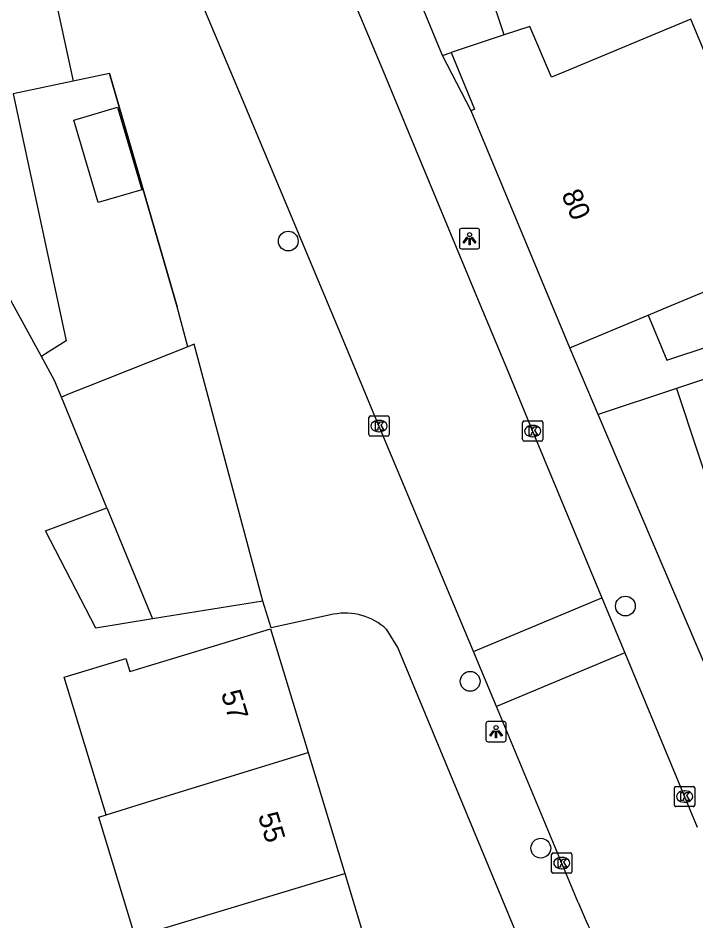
# Model space of a CAD drawing. Extents: x 159053 to 160041, y 380450 to 381422.
# Drawn here: x 159553.7 to 159587.22, y 381259.55 to 381304.19 of the extents above; entities that cross this region are included whole.
import ezdxf

# ---------------------------------------------------------------- set-up
doc = ezdxf.new("R2010")
doc.units = 0
for name, color, linetype in [('IMGEO_Boom', 7, 'Continuous'), ('IMGEO_Erf', 7, 'Continuous'), ('IMGEO_Kolk', 7, 'Continuous'), ('IMGEO_Lichtpunt', 7, 'Continuous'), ('IMGEO_Muur', 7, 'Continuous'), ('IMGEO_Pand', 7, 'Continuous'), ('IMGEO_Pand_nummerreeks', 7, 'Continuous'), ('IMGEO_Rijbaan_lokaal_open', 7, 'Continuous'), ('IMGEO_Voetpad_open', 7, 'Continuous')]:
    doc.layers.add(name, color=color, linetype=linetype)

msp = doc.modelspace()

# ---------------------------------------------------------------- linework, layer by layer
at = {"layer": 'IMGEO_Boom'}
for centre in [(159567.062, 381293.168), (159583.728, 381275.121), (159576.054, 381271.401), (159579.546, 381263.152)]:
    msp.add_circle(centre, 0.489, dxfattribs=at)
at = {"layer": 'IMGEO_Erf'}
msp.add_lwpolyline([(159555.846, 381285.457), (159555.51, 381286.274), (159554.858, 381287.461)], dxfattribs=at)
at = {"layer": 'IMGEO_Kolk'}
for p, q in [((159571.048, 381283.596), (159571.048, 381284.448)), ((159571.123, 381284.522), (159571.975, 381284.522)), ((159571.536, 381284.302), (159571.561, 381284.302)), ((159572.049, 381284.448), (159572.049, 381283.596)), ((159578.646, 381283.349), (159578.646, 381284.201)), ((159578.721, 381284.275), (159579.573, 381284.275)), ((159579.647, 381284.201), (159579.647, 381283.349)), ((159571.559, 381283.742), (159571.534, 381283.742)), ((159579.134, 381284.055), (159579.159, 381284.055)), ((159571.975, 381283.522), (159571.123, 381283.522)), ((159579.573, 381283.275), (159578.721, 381283.275)), ((159579.157, 381283.495), (159579.132, 381283.495)), ((159586.155, 381265.279), (159586.155, 381266.131)), ((159586.23, 381266.205), (159587.082, 381266.205)), ((159586.643, 381265.985), (159586.668, 381265.985)), ((159587.156, 381266.131), (159587.156, 381265.279)), ((159586.666, 381265.425), (159586.641, 381265.425)), ((159587.082, 381265.205), (159586.23, 381265.205)), ((159580.083, 381261.988), (159580.083, 381262.84)), ((159580.158, 381262.914), (159581.01, 381262.914)), ((159581.084, 381262.84), (159581.084, 381261.988)), ((159580.571, 381262.694), (159580.596, 381262.694)), ((159581.01, 381261.914), (159580.158, 381261.914)), ((159580.594, 381262.134), (159580.569, 381262.134))]:
    msp.add_line(p, q, dxfattribs=at)
for points in [[(159571.048, 381283.596), (159571.048, 381284.448)], [(159571.123, 381284.522), (159571.975, 381284.522)], [(159571.369, 381284.222), (159571.492, 381284.222), (159571.492, 381284.071), (159571.622, 381284.222), (159571.786, 381284.222), (159571.64, 381284.071), (159571.793, 381283.822), (159571.641, 381283.822), (159571.556, 381283.986), (159571.492, 381283.919), (159571.492, 381283.822), (159571.369, 381283.822), (159571.369, 381284.222)], [(159572.049, 381284.448), (159572.049, 381283.596)], [(159578.646, 381283.349), (159578.646, 381284.201)], [(159578.721, 381284.275), (159579.573, 381284.275)], [(159579.647, 381284.201), (159579.647, 381283.349)], [(159578.967, 381283.975), (159579.09, 381283.975), (159579.09, 381283.824), (159579.22, 381283.975), (159579.384, 381283.975), (159579.238, 381283.824), (159579.391, 381283.575), (159579.239, 381283.575), (159579.154, 381283.739), (159579.09, 381283.672), (159579.09, 381283.575), (159578.967, 381283.575), (159578.967, 381283.975)], [(159571.975, 381283.522), (159571.123, 381283.522)], [(159579.573, 381283.275), (159578.721, 381283.275)], [(159586.155, 381265.279), (159586.155, 381266.131)], [(159586.23, 381266.205), (159587.082, 381266.205)], [(159586.476, 381265.905), (159586.599, 381265.905), (159586.599, 381265.754), (159586.729, 381265.905), (159586.893, 381265.905), (159586.747, 381265.754), (159586.9, 381265.505), (159586.748, 381265.505), (159586.663, 381265.669), (159586.599, 381265.602), (159586.599, 381265.505), (159586.476, 381265.505), (159586.476, 381265.905)], [(159587.156, 381266.131), (159587.156, 381265.279)], [(159587.082, 381265.205), (159586.23, 381265.205)], [(159580.083, 381261.988), (159580.083, 381262.84)], [(159580.158, 381262.914), (159581.01, 381262.914)], [(159581.084, 381262.84), (159581.084, 381261.988)], [(159580.404, 381262.614), (159580.527, 381262.614), (159580.527, 381262.463), (159580.657, 381262.614), (159580.821, 381262.614), (159580.675, 381262.463), (159580.828, 381262.214), (159580.676, 381262.214), (159580.591, 381262.378), (159580.527, 381262.311), (159580.527, 381262.214), (159580.404, 381262.214), (159580.404, 381262.614)], [(159581.01, 381261.914), (159580.158, 381261.914)]]:
    msp.add_lwpolyline(points, dxfattribs=at)
for centre, start, end in [((159571.125, 381284.446), 91.552, 178.448), ((159571.125, 381284.446), 91.552, 178.448), ((159571.973, 381284.446), 1.552, 88.448), ((159571.973, 381284.446), 1.552, 88.448), ((159578.723, 381284.199), 91.552, 178.448), ((159578.723, 381284.199), 91.552, 178.448), ((159579.571, 381284.199), 1.552, 88.448), ((159579.571, 381284.199), 1.552, 88.448), ((159571.125, 381283.598), 181.552, 268.448), ((159571.125, 381283.598), 181.552, 268.448), ((159571.973, 381283.598), 271.552, 358.448), ((159571.973, 381283.598), 271.552, 358.448), ((159578.723, 381283.351), 181.552, 268.448), ((159578.723, 381283.351), 181.552, 268.448), ((159579.571, 381283.351), 271.552, 358.448), ((159579.571, 381283.351), 271.552, 358.448), ((159586.232, 381266.129), 91.552, 178.448), ((159586.232, 381266.129), 91.552, 178.448), ((159587.08, 381266.129), 1.552, 88.448), ((159587.08, 381266.129), 1.552, 88.448), ((159586.232, 381265.281), 181.552, 268.448), ((159586.232, 381265.281), 181.552, 268.448), ((159587.08, 381265.281), 271.552, 358.448), ((159587.08, 381265.281), 271.552, 358.448), ((159580.16, 381262.838), 91.552, 178.448), ((159580.16, 381262.838), 91.552, 178.448), ((159581.008, 381262.838), 1.552, 88.448), ((159581.008, 381262.838), 1.552, 88.448), ((159580.16, 381261.99), 181.552, 268.448), ((159580.16, 381261.99), 181.552, 268.448), ((159581.008, 381261.99), 271.552, 358.448), ((159581.008, 381261.99), 271.552, 358.448)]:
    msp.add_arc(centre, 0.0765, start, end, dxfattribs=at)
for centre, major_axis, ratio, start_param, end_param in [((159571.535, 381284.022), (-0.387, 0.002), 0.722429, 4.712389, 7.853982), ((159571.56, 381284.022), (-0.39, 0.002), 0.717154, 1.570796, 4.712389), ((159579.133, 381283.775), (-0.387, 0.002), 0.722429, 4.712389, 7.853982), ((159579.158, 381283.775), (-0.39, 0.002), 0.717154, 1.570796, 4.712389), ((159586.642, 381265.705), (-0.387, 0.002), 0.722429, 4.712389, 7.853982), ((159586.667, 381265.705), (-0.39, 0.002), 0.717154, 1.570796, 4.712389), ((159580.57, 381262.414), (-0.387, 0.002), 0.722429, 4.712389, 7.853982), ((159580.595, 381262.414), (-0.39, 0.002), 0.717154, 1.570796, 4.712389)]:
    msp.add_ellipse(centre, major_axis=major_axis, ratio=ratio, start_param=start_param, end_param=end_param, dxfattribs=at)
at = {"layer": 'IMGEO_Lichtpunt'}
for p, q in [((159575.524, 381293.689), (159575.524, 381292.882)), ((159575.524, 381293.689), (159575.524, 381292.882)), ((159576.426, 381293.784), (159575.618, 381293.784)), ((159576.426, 381293.784), (159575.618, 381293.784)), ((159576.52, 381292.882), (159576.52, 381293.689)), ((159576.52, 381292.882), (159576.52, 381293.689)), ((159575.618, 381292.788), (159576.426, 381292.788)), ((159575.618, 381292.788), (159576.426, 381292.788)), ((159576.835, 381269.314), (159576.835, 381268.507)), ((159576.835, 381269.314), (159576.835, 381268.507)), ((159577.737, 381269.409), (159576.929, 381269.409)), ((159577.737, 381269.409), (159576.929, 381269.409)), ((159577.831, 381268.507), (159577.831, 381269.314)), ((159577.831, 381268.507), (159577.831, 381269.314)), ((159576.929, 381268.413), (159577.737, 381268.413)), ((159576.929, 381268.413), (159577.737, 381268.413))]:
    msp.add_line(p, q, dxfattribs=at)
for points in [[(159575.898, 381293.353), (159575.937, 381293.325), (159575.749, 381293.063), (159575.711, 381293.09), (159575.898, 381293.353)], [(159576, 381293.305), (159576.047, 381293.305), (159576.047, 381292.983), (159576, 381292.983), (159576, 381293.305)], [(159576.11, 381293.325), (159576.148, 381293.352), (159576.335, 381293.09), (159576.296, 381293.062), (159576.11, 381293.325)], [(159577.209, 381268.978), (159577.248, 381268.95), (159577.06, 381268.688), (159577.022, 381268.715), (159577.209, 381268.978)], [(159577.311, 381268.93), (159577.358, 381268.93), (159577.358, 381268.608), (159577.311, 381268.608), (159577.311, 381268.93)], [(159577.421, 381268.95), (159577.459, 381268.977), (159577.646, 381268.715), (159577.607, 381268.687), (159577.421, 381268.95)]]:
    msp.add_lwpolyline(points, dxfattribs=at)
for centre in [(159576.023, 381293.487), (159577.334, 381269.112)]:
    msp.add_circle(centre, 0.0994, dxfattribs=at)
for centre, start, end in [((159575.618, 381293.689), 90, 180), ((159575.618, 381293.689), 90, 180), ((159576.426, 381293.689), 0, 90), ((159576.426, 381293.689), 0, 90), ((159575.618, 381292.882), 180, 270), ((159575.618, 381292.882), 180, 270), ((159576.426, 381292.882), 270, 0), ((159576.426, 381292.882), 270, 360), ((159576.929, 381269.314), 90, 180), ((159576.929, 381269.314), 90, 180), ((159577.737, 381269.314), 0, 90), ((159577.737, 381269.314), 0, 90), ((159576.929, 381268.507), 180, 270), ((159576.929, 381268.507), 180, 270), ((159577.737, 381268.507), 270, 0), ((159577.737, 381268.507), 270, 360)]:
    msp.add_arc(centre, 0.0946, start, end, dxfattribs=at)
at = {"layer": 'IMGEO_Muur'}
msp.add_lwpolyline([(159558.221, 381301.446), (159561.565, 381289.914)], dxfattribs=at)
at = {"layer": 'IMGEO_Pand'}
for points in [[(159574.69, 381302.345), (159569.482, 381314.953)], [(159554.534, 381309.834), (159556.421, 381301.077)], [(159577.735, 381303.358), (159576.928, 381305.781), (159580.968, 381307.126), (159580.378, 381308.9)], [(159584.852, 381289.503), (159585.601, 381289.815), (159591.849, 381292.42), (159586.961, 381304.139), (159580.713, 381301.534), (159580.076, 381301.268), (159579.012, 381303.783), (159577.735, 381303.358)], [(159577.735, 381303.358), (159575.109, 381302.484)], [(159574.69, 381302.345), (159575.109, 381302.484)], [(159575.109, 381302.484), (159576.277, 381299.684), (159576.098, 381299.609)], [(159556.421, 381301.077), (159553.469, 381300.442), (159556.077, 381288.227), (159555.061, 381287.589), (159554.858, 381287.461)], [(159557.666, 381295.068), (159556.46, 381299.149), (159558.618, 381299.787), (159559.824, 381295.706), (159557.666, 381295.068)], [(159580.986, 381287.89), (159576.098, 381299.609)], [(159554.858, 381287.461), (159552, 381292.661), (159551.59, 381294.585)], [(159580.986, 381287.89), (159584.852, 381289.503)], [(159595.72, 381289.016), (159591.003, 381287.453), (159586.256, 381285.879)], [(159562.096, 381287.943), (159557.155, 381285.978), (159556.236, 381285.612), (159555.846, 381285.457)], [(159565.798, 381275.362), (159563.234, 381284.992), (159562.415, 381288.07), (159562.096, 381287.943)], [(159586.256, 381285.879), (159588.298, 381279.72)], [(159558.098, 381279.971), (159555.846, 381285.457)], [(159560.351, 381274.485), (159557.556, 381274.034), (159555.055, 381278.847), (159558.098, 381279.971)], [(159558.098, 381279.971), (159560.351, 381274.485)], [(159565.798, 381275.362), (159560.862, 381274.567), (159560.351, 381274.485)], [(159558.052, 381264.8), (159555.991, 381271.601), (159559.029, 381272.522), (159559.223, 381271.881), (159561.405, 381272.542), (159566.19, 381273.992), (159568.043, 381267.876)], [(159558.052, 381264.8), (159560.809, 381265.657), (159568.043, 381267.876)], [(159568.043, 381267.876), (159569.853, 381261.904)], [(159559.492, 381258.765), (159557.701, 381264.691), (159558.052, 381264.8)], [(159559.492, 381258.765), (159569.853, 381261.904)], [(159569.853, 381261.904), (159571.662, 381255.933)]]:
    msp.add_lwpolyline(points, dxfattribs=at)
at = {"layer": 'IMGEO_Rijbaan_lokaal_open'}
for points in [[(159576.213, 381272.871), (159573.693, 381278.897), (159572.167, 381282.547), (159571.347, 381284.507), (159569.851, 381288.086), (159564.801, 381300.162), (159560.558, 381310.226), (159559.975, 381311.697), (159559.277, 381313.458)], [(159566.739, 381313.495), (159571.764, 381301.537), (159572.992, 381298.583), (159576.376, 381290.439), (159577.927, 381286.706), (159579.028, 381284.056), (159582.571, 381275.53)], [(159576.213, 381272.871), (159582.571, 381275.53)], [(159582.571, 381275.53), (159583.704, 381272.806)], [(159577.351, 381270.15), (159576.213, 381272.871)], [(159583.704, 381272.806), (159577.351, 381270.15)], [(159583.704, 381272.806), (159587.281, 381264.197)], [(159581.4, 381260.466), (159577.351, 381270.15)]]:
    msp.add_lwpolyline(points, dxfattribs=at)
msp.add_arc((159592.785, 381264.727), 12.157, 200.517, 219.3058, dxfattribs=at)
at = {"layer": 'IMGEO_Voetpad_open'}
for points in [[(159576.098, 381299.609), (159574.69, 381302.345)], [(159562.096, 381287.943), (159561.565, 381289.914), (159558.221, 381301.446), (159556.421, 381301.077)], [(159584.852, 381289.503), (159585.783, 381287.272), (159594.243, 381290.076)], [(159582.388, 381284.596), (159580.986, 381287.89)], [(159586.256, 381285.879), (159582.388, 381284.596)], [(159591.061, 381264.236), (159582.388, 381284.596)], [(159569.303, 381274.714), (159566.211, 381274.042), (159565.798, 381275.362)], [(159584.683, 381248.551), (159582.706, 381248.426), (159582.053, 381250), (159572.473, 381273.075), (159571.917, 381273.972)]]:
    msp.add_lwpolyline(points, dxfattribs=at)
msp.add_arc((159569.9, 381271.842), 2.933, 46.5581, 101.748, dxfattribs=at)

# ---------------------------------------------------------------- texts
at = {"layer": 'IMGEO_Pand_nummerreeks'}
for s, rotation, p in [('80', 292.6431, (159580.551, 381295.48)), ('57', 286.8562, (159563.726, 381270.811)), ('55', 286.8562, (159565.557, 381264.768))]:
    msp.add_text(s, height=1, rotation=rotation, dxfattribs=at).set_placement(p)

doc.saveas('drawing.dxf')
